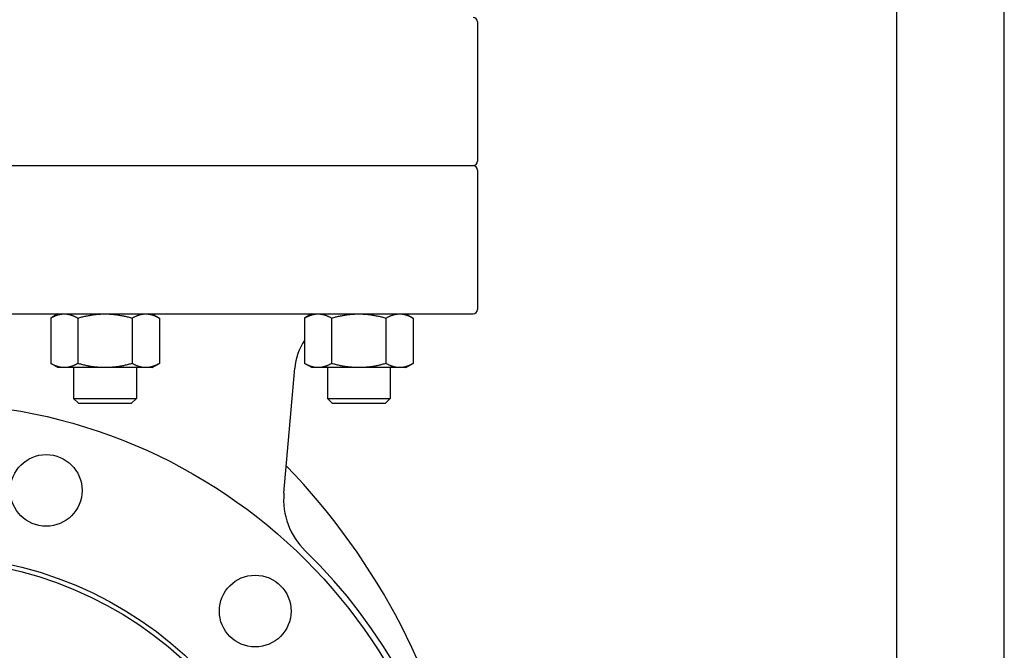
# Model space of a CAD drawing. Header units: inches. Extents: x 36 to 1719, y -84 to 1122.
# Tile 343 of 550: x 904 to 917, y 432 to 441. Entities that reach past the tile are written whole.
import ezdxf

# ---------------------------------------------------------------- set-up
doc = ezdxf.new("R2010")
doc.units = ezdxf.units.IN
doc.header["$LTSCALE"] = 48
doc.header["$MEASUREMENT"] = 0
doc.layers.add('Visible (ANSI)', color=7, linetype='Continuous', lineweight=30)

msp = doc.modelspace()

# ---------------------------------------------------------------- linework, layer by layer
at = {"layer": 'Visible (ANSI)'}
for p, q in [((915.95768, 428.48443), (915.95768, 464.23443)), ((917.45768, 428.48443), (917.45768, 446.98443)), ((910.11368, 440.60943), (910.11368, 438.66793)), ((894.78468, 438.60493), (910.05068, 438.60493)), ((894.78468, 438.60493), (910.05068, 438.60493)), ((910.11368, 438.54193), (910.11368, 436.60043)), ((894.78468, 436.53743), (910.05068, 436.53743)), ((904.26374, 436.53743), (904.16226, 436.47884)), ((905.57574, 436.53743), (905.67723, 436.47884)), ((907.80078, 436.53662), (907.70071, 436.47884)), ((909.11419, 436.53743), (909.21567, 436.47884)), ((904.16226, 436.47884), (904.16226, 435.84602)), ((904.541, 436.47884), (904.541, 435.84602)), ((905.29848, 436.47884), (905.29848, 435.84602)), ((905.67723, 436.47884), (905.67723, 435.84602)), ((907.70071, 436.47884), (907.70071, 435.84602)), ((908.07945, 436.47884), (908.07945, 435.84602)), ((908.83693, 436.47884), (908.83693, 435.84602)), ((909.21567, 436.47884), (909.21567, 435.84602)), ((904.26374, 435.78743), (904.16226, 435.84602)), ((904.35163, 435.78743), (904.26374, 435.78743)), ((904.91974, 435.78743), (904.35163, 435.78743)), ((904.48224, 435.78743), (904.48224, 435.35908)), ((905.48786, 435.78743), (904.91974, 435.78743)), ((905.35724, 435.78743), (905.35724, 435.35908)), ((905.57574, 435.78743), (905.48786, 435.78743)), ((905.57574, 435.78743), (905.67723, 435.84602)), ((907.41383, 434.03596), (907.56663, 435.78251)), ((907.80219, 435.78743), (907.70071, 435.84602)), ((907.89008, 435.78743), (907.80219, 435.78743)), ((908.45819, 435.78743), (907.89008, 435.78743)), ((908.02069, 435.78743), (908.02069, 435.35908)), ((909.0263, 435.78743), (908.45819, 435.78743)), ((908.89569, 435.78743), (908.89569, 435.35908)), ((909.11419, 435.78743), (909.0263, 435.78743)), ((909.11419, 435.78743), (909.21567, 435.84602)), ((904.54839, 435.29293), (904.48224, 435.35908)), ((904.48224, 435.35908), (905.35724, 435.35908)), ((905.29109, 435.29293), (905.35724, 435.35908)), ((908.08684, 435.29293), (908.02069, 435.35908)), ((908.02069, 435.35908), (908.89569, 435.35908)), ((908.82954, 435.29293), (908.89569, 435.35908)), ((904.54839, 435.29293), (905.29109, 435.29293)), ((908.08684, 435.29293), (908.82954, 435.29293))]:
    msp.add_line(p, q, dxfattribs=at)
for centre, radius in [((902.41768, 427.79693), 7.5), ((904.10001, 434.07545), 0.5), ((902.41768, 427.79693), 5.378), ((902.41768, 427.79693), 5.315), ((907.01388, 432.39312), 0.5)]:
    msp.add_circle(centre, radius, dxfattribs=at)
for centre, radius, start, end in [((910.05068, 440.60943), 0.063, 0, 90), ((910.05068, 438.66793), 0.063, 270, 0), ((910.05068, 438.54193), 0.063, 0, 90), ((910.05068, 436.60043), 0.063, 270, 0), ((908.39049, 435.71043), 0.827, 146.519675, 175), ((900.56986, 427.79693), 9.54783, 338.457142, 43.918627), ((908.41003, 433.9488), 1, 175, 225.752608), ((902.41768, 427.79693), 7.588, 134.247392, 45.752608)]:
    msp.add_arc(centre, radius, start, end, dxfattribs=at)
for points, weights in [([(904.16226, 436.47884), (904.26374, 436.53743), (904.35163, 436.53743)], [1.01001874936, 1.04314139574, 1]), ([(904.35163, 436.53743), (904.43952, 436.53743), (904.541, 436.47884)], [1, 1.04314139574, 1.01001874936]), ([(904.541, 436.47884), (904.74397, 436.53743), (904.91974, 436.53743)], [1.01001874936, 1.04314139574, 1]), ([(904.91974, 436.53743), (905.09552, 436.53743), (905.29848, 436.47884)], [1, 1.04314139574, 1.01001874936]), ([(905.29848, 436.47884), (905.39997, 436.53743), (905.48786, 436.53743)], [1.01001874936, 1.04314139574, 1]), ([(905.48786, 436.53743), (905.57574, 436.53743), (905.67723, 436.47884)], [1, 1.04314139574, 1.01001874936]), ([(907.70071, 436.47884), (907.80219, 436.53743), (907.89008, 436.53743)], [1.01001874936, 1.04314139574, 1]), ([(907.89008, 436.53743), (907.97797, 436.53743), (908.07945, 436.47884)], [1, 1.04314139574, 1.01001874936]), ([(908.07945, 436.47884), (908.28242, 436.53743), (908.45819, 436.53743)], [1.01001874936, 1.04314139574, 1]), ([(908.45819, 436.53743), (908.63397, 436.53743), (908.83693, 436.47884)], [1, 1.04314139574, 1.01001874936]), ([(908.83693, 436.47884), (908.93842, 436.53743), (909.0263, 436.53743)], [1.01001874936, 1.04314139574, 1]), ([(909.0263, 436.53743), (909.11419, 436.53743), (909.21567, 436.47884)], [1, 1.04314139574, 1.01001874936]), ([(904.35163, 435.78743), (904.26374, 435.78743), (904.16226, 435.84602)], [1, 1.04314139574, 1.01001874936]), ([(904.541, 435.84602), (904.43952, 435.78743), (904.35163, 435.78743)], [1.01001874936, 1.04314139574, 1]), ([(904.91974, 435.78743), (904.74397, 435.78743), (904.541, 435.84602)], [1, 1.04314139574, 1.01001874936]), ([(905.29848, 435.84602), (905.09552, 435.78743), (904.91974, 435.78743)], [1.01001874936, 1.04314139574, 1]), ([(905.48786, 435.78743), (905.39997, 435.78743), (905.29848, 435.84602)], [1, 1.04314139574, 1.01001874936]), ([(905.67723, 435.84602), (905.57574, 435.78743), (905.48786, 435.78743)], [1.01001874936, 1.04314139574, 1]), ([(907.89008, 435.78743), (907.80219, 435.78743), (907.70071, 435.84602)], [1, 1.04314139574, 1.01001874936]), ([(908.07945, 435.84602), (907.97797, 435.78743), (907.89008, 435.78743)], [1.01001874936, 1.04314139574, 1]), ([(908.45819, 435.78743), (908.28242, 435.78743), (908.07945, 435.84602)], [1, 1.04314139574, 1.01001874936]), ([(908.83693, 435.84602), (908.63397, 435.78743), (908.45819, 435.78743)], [1.01001874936, 1.04314139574, 1]), ([(909.0263, 435.78743), (908.93842, 435.78743), (908.83693, 435.84602)], [1, 1.04314139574, 1.01001874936]), ([(909.21567, 435.84602), (909.11419, 435.78743), (909.0263, 435.78743)], [1.01001874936, 1.04314139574, 1])]:
    msp.add_rational_spline(points, weights, degree=2, dxfattribs=at)

doc.saveas('drawing.dxf')
